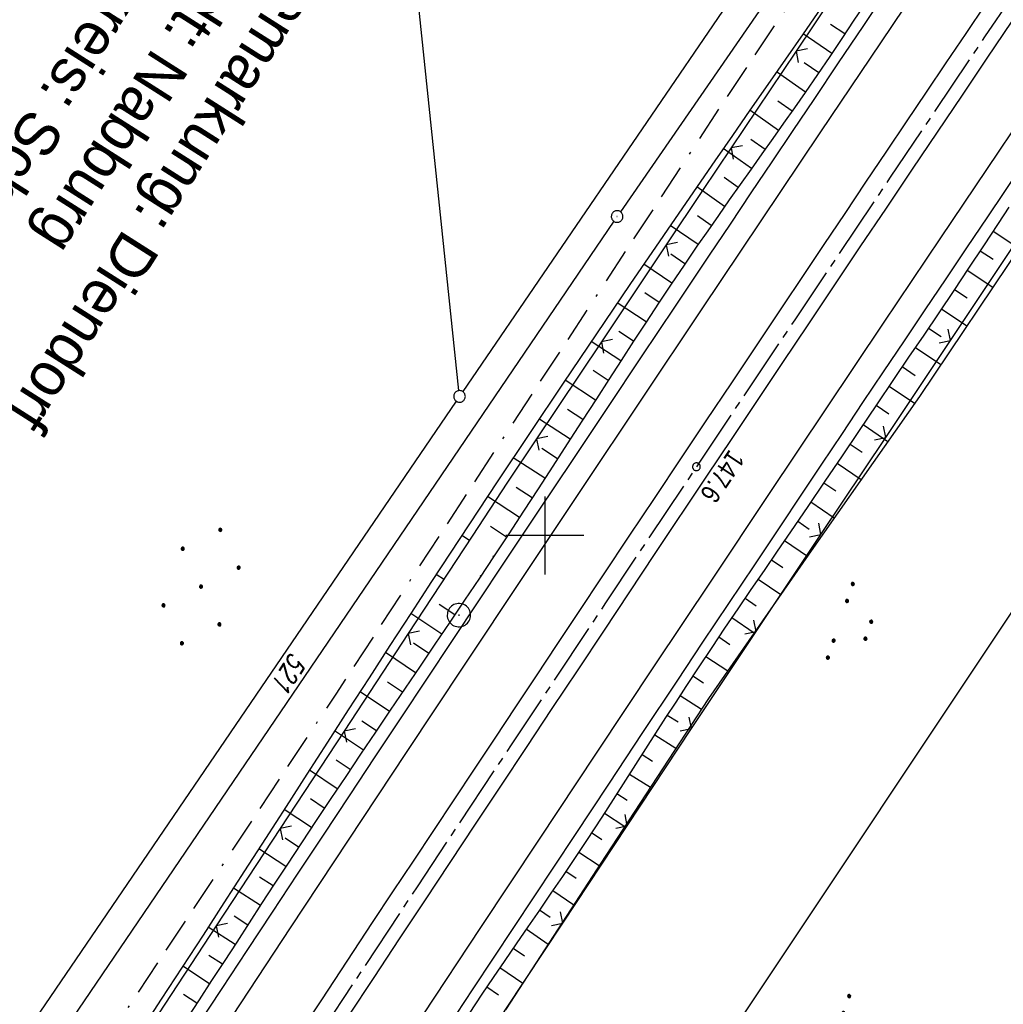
# Model space of a CAD drawing. Extents: x 510526 to 513920, y 467229 to 478797.
# Tile 439 of 467: x 512932 to 513059, y 477240 to 477366. Entities that reach past the tile are written whole.
import ezdxf

# ---------------------------------------------------------------- set-up
doc = ezdxf.new("R2010")
doc.units = 0
doc.header["$LTSCALE"] = 10
doc.header["$MEASUREMENT"] = 0
for name, pattern in [('ACAD_ISO16W100', [73, 15, -6.5, 15, -6.5, 15, -7, 1, -7]), ('ACHSE', [5.5, 4, -0.5, 0.5, -0.5]), ('LT00', [0])]:
    doc.linetypes.add(name, pattern=pattern)
doc.layers.get('0').update_dxf_attribs({"linetype": 'LT00'})
for name, color, linetype in [('-AX-020', 250, 'ACHSE'), ('-ST-20-1', 250, 'LT00'), ('BAB-KABEL', 220, 'ACAD_ISO16W100'), ('DFK_AB_L', 21, 'LT00'), ('DFK_AB_P', 7, 'LT00'), ('DFK_FLUR_NR', 250, 'LT00'), ('DFK_GZPKT', 250, 'LT00'), ('DFK_KATASTER', 250, 'LT00'), ('DFK_NUTZUNG', 250, 'LT00'), ('GRENZNAME', 250, 'Continuous'), ('V87_AFBR_BAB', 250, 'LT00'), ('V87_BOESCH', 250, 'LT00'), ('V87_BOSCHUNG', 250, 'LT00'), ('V87_LD_MARK', 250, 'LT00'), ('V87_PKT_AU', 211, 'LT00'), ('V87_RASTER', 250, 'LT00'), ('V87_ZAUN', 40, 'LT00')]:
    doc.layers.add(name, color=color, linetype=linetype)
doc.styles.add('Beschrift', font='ARIAL.TTF')
doc.styles.get("Standard").update_dxf_attribs({"font": 'romans.shx'})
doc.styles.add('UNIR-H', font='unir_h.shx', dxfattribs={"width": 0.8})

# ---------------------------------------------------------------- blocks, each defined once
blk = doc.blocks.new('SYMB7010')
at = {"color": 0, "linetype": 'ByBlock'}
for points in [[(-0.031408, 0.499213), (-0.093728, 0.49134), (-0.15457, 0.475719), (-0.212975, 0.452595), (-0.268021, 0.422333), (-0.31884, 0.385411), (-0.36463, 0.342411), (-0.40467, 0.29401), (-0.438329, 0.240973), (-0.465074, 0.184136), (-0.484486, 0.124395), (-0.496256, 0.062692), (-0.5002, 0)], [(-0.5002, 0), (-0.496256, -0.062692), (-0.484486, -0.124395), (-0.465075, -0.184136), (-0.438329, -0.240973), (-0.404671, -0.29401), (-0.36463, -0.342411), (-0.31884, -0.385411), (-0.268021, -0.422333), (-0.212975, -0.452595), (-0.154571, -0.475719), (-0.093728, -0.49134), (-0.031408, -0.499213), (0.031408, -0.499213)], [(0.5002, 0), (0.496256, 0.062692), (0.484485, 0.124395), (0.465074, 0.184136), (0.438329, 0.240973), (0.40467, 0.29401), (0.36463, 0.342411), (0.31884, 0.385411), (0.268021, 0.422333), (0.212975, 0.452595), (0.15457, 0.475719), (0.093728, 0.49134), (0.031408, 0.499213), (-0.031408, 0.499213)], [(0.031408, -0.499213), (0.093728, -0.491341), (0.15457, -0.475719), (0.212975, -0.452595), (0.268021, -0.422333), (0.31884, -0.385411), (0.36463, -0.342411), (0.404671, -0.294011), (0.438329, -0.240974), (0.465075, -0.184136), (0.484486, -0.124395), (0.496256, -0.062692), (0.500201, 0)]]:
    blk.add_lwpolyline(points, dxfattribs=at)
blk = doc.blocks.new('SYMB0003')
at = {"color": 0, "linetype": 'ByBlock'}
for p, q in [((-0.015712, 0), (0.010166, 0.012015)), ((0, -0.021257), (-0.015712, 0)), ((0.010166, 0.012015), (0, -0.021257))]:
    blk.add_line(p, q, dxfattribs=at)
for points in [[(-0.031395, 0.499013), (-0.093691, 0.491144), (-0.154509, 0.475528), (-0.21289, 0.452414), (-0.267913, 0.422164), (-0.318712, 0.385257), (-0.364484, 0.342274), (-0.404509, 0.293893), (-0.438154, 0.240877), (-0.464888, 0.184062), (-0.484292, 0.124345), (-0.496058, 0.062667), (-0.5, 0)], [(0.5, 0), (0.496057, 0.062667), (0.484292, 0.124345), (0.464888, 0.184062), (0.438153, 0.240877), (0.404509, 0.293893), (0.364484, 0.342274), (0.318712, 0.385257), (0.267913, 0.422164), (0.21289, 0.452414), (0.154509, 0.475528), (0.093691, 0.491144), (0.031395, 0.499013), (-0.031395, 0.499013)], [(-0.5, 0), (-0.496058, -0.062667), (-0.484292, -0.124345), (-0.464888, -0.184062), (-0.438154, -0.240877), (-0.404509, -0.293893), (-0.364485, -0.342274), (-0.318712, -0.385257), (-0.267914, -0.422164), (-0.21289, -0.452414), (-0.154509, -0.475529), (-0.093691, -0.491144), (-0.031395, -0.499014), (0.031395, -0.499014)], [(0.031395, -0.499014), (0.093691, -0.491144), (0.154509, -0.475529), (0.21289, -0.452414), (0.267914, -0.422164), (0.318712, -0.385257), (0.364485, -0.342274), (0.404509, -0.293893), (0.438154, -0.240877), (0.464889, -0.184062), (0.484292, -0.124345), (0.496058, -0.062667), (0.5, 0)]]:
    blk.add_lwpolyline(points, dxfattribs=at)
blk = doc.blocks.new('SYMB0002')
at = {"color": 0, "linetype": 'ByBlock'}
for points in [[(-0.031395, 0.499013), (-0.093691, 0.491144), (-0.154509, 0.475528), (-0.21289, 0.452414), (-0.267913, 0.422164), (-0.318712, 0.385257), (-0.364484, 0.342274), (-0.404509, 0.293893), (-0.438154, 0.240877), (-0.464888, 0.184062), (-0.484292, 0.124345), (-0.496058, 0.062667), (-0.5, 0)], [(-0.5, 0), (-0.496058, -0.062667), (-0.484292, -0.124345), (-0.464888, -0.184062), (-0.438154, -0.240877), (-0.404509, -0.293893), (-0.364485, -0.342274), (-0.318712, -0.385257), (-0.267914, -0.422164), (-0.21289, -0.452414), (-0.154509, -0.475529), (-0.093691, -0.491144), (-0.031395, -0.499014), (0.031395, -0.499014)], [(0.5, 0), (0.496057, 0.062667), (0.484292, 0.124345), (0.464888, 0.184062), (0.438153, 0.240877), (0.404509, 0.293893), (0.364484, 0.342274), (0.318712, 0.385257), (0.267913, 0.422164), (0.21289, 0.452414), (0.154509, 0.475528), (0.093691, 0.491144), (0.031395, 0.499013), (-0.031395, 0.499013)], [(0.031395, -0.499014), (0.093691, -0.491144), (0.154509, -0.475529), (0.21289, -0.452414), (0.267914, -0.422164), (0.318712, -0.385257), (0.364485, -0.342274), (0.404509, -0.293893), (0.438154, -0.240877), (0.464889, -0.184062), (0.484292, -0.124345), (0.496058, -0.062667), (0.5, 0)]]:
    blk.add_lwpolyline(points, dxfattribs=at)
blk = doc.blocks.new('SYMB0024')
at = {"color": 0, "linetype": 'ByBlock'}
for p, q in [((-0.5, 0.5), (0, 0)), ((0, 0), (0.5, 0.5))]:
    blk.add_line(p, q, dxfattribs=at)
blk = doc.blocks.new('SYMB7111')
at = {"color": 0, "linetype": 'ByBlock'}
for p, q in [((-0.13, 0.202919), (-0.13, 0.177081)), ((-0.125, 0.172895), (-0.125, 0.207105)), ((-0.12, 0.209164), (-0.12, 0.170836)), ((-0.115, 0.170204), (-0.115, 0.209796)), ((-0.11, 0.209164), (-0.11, 0.170836)), ((-0.105, 0.172895), (-0.105, 0.207105)), ((-0.1, 0.202919), (-0.1, 0.177081)), ((-0.095, 0.189874), (-0.095, 0.190146)), ((0.1, 0.202919), (0.1, 0.177081)), ((0.105, 0.172895), (0.105, 0.207105)), ((0.11, 0.209164), (0.11, 0.170836)), ((0.115, 0.170204), (0.115, 0.209796)), ((0.12, 0.209164), (0.12, 0.170836)), ((0.125, 0.172895), (0.125, 0.207105)), ((0.13, 0.202919), (0.13, 0.177081)), ((0.135, 0.189874), (0.135, 0.190146)), ((-0.515, -0.177081), (-0.515, -0.202919)), ((-0.51, -0.207105), (-0.51, -0.172895)), ((-0.505, -0.170836), (-0.505, -0.209164)), ((-0.5, -0.209796), (-0.5, -0.170204)), ((-0.495, -0.170836), (-0.495, -0.209164)), ((-0.49, -0.207105), (-0.49, -0.172895)), ((-0.485, -0.177081), (-0.485, -0.202919)), ((-0.48, -0.190126), (-0.48, -0.189854)), ((-0.285, -0.177081), (-0.285, -0.202919)), ((-0.28, -0.207105), (-0.28, -0.172895)), ((-0.275, -0.170836), (-0.275, -0.209164)), ((-0.27, -0.209796), (-0.27, -0.170204)), ((-0.265, -0.170836), (-0.265, -0.209164)), ((-0.26, -0.207105), (-0.26, -0.172895)), ((-0.255, -0.177081), (-0.255, -0.202919)), ((-0.25, -0.190126), (-0.25, -0.189854)), ((0.255, -0.177081), (0.255, -0.202919)), ((0.26, -0.207105), (0.26, -0.172895)), ((0.265, -0.170836), (0.265, -0.209164)), ((0.27, -0.209796), (0.27, -0.170204)), ((0.275, -0.170836), (0.275, -0.209164)), ((0.28, -0.207105), (0.28, -0.172895)), ((0.285, -0.177081), (0.285, -0.202919)), ((0.29, -0.190126), (0.29, -0.189854)), ((0.485, -0.177081), (0.485, -0.202919)), ((0.49, -0.207105), (0.49, -0.172895)), ((0.495, -0.170836), (0.495, -0.209164)), ((0.5, -0.209796), (0.5, -0.170204)), ((0.505, -0.170836), (0.505, -0.209164)), ((0.51, -0.207105), (0.51, -0.172895)), ((0.515, -0.177081), (0.515, -0.202919)), ((0.52, -0.190126), (0.52, -0.189854))]:
    blk.add_line(p, q, dxfattribs=at)
for points in [[(-0.095, 0.19), (-0.096981, 0.198678), (-0.10253, 0.205637), (-0.11055, 0.209499), (-0.11945, 0.209499), (-0.12747, 0.205637), (-0.133019, 0.198678), (-0.135, 0.19), (-0.133019, 0.181322), (-0.12747, 0.174363), (-0.11945, 0.170501), (-0.11055, 0.170501), (-0.10253, 0.174363), (-0.096981, 0.181322), (-0.095, 0.19)], [(0.135, 0.19), (0.133019, 0.198678), (0.12747, 0.205637), (0.11945, 0.209499), (0.11055, 0.209499), (0.10253, 0.205637), (0.096981, 0.198678), (0.095, 0.19), (0.096981, 0.181322), (0.10253, 0.174363), (0.11055, 0.170501), (0.11945, 0.170501), (0.12747, 0.174363), (0.133019, 0.181322), (0.135, 0.19)], [(-0.48, -0.19), (-0.481981, -0.181322), (-0.48753, -0.174363), (-0.49555, -0.170501), (-0.50445, -0.170501), (-0.51247, -0.174363), (-0.518019, -0.181322), (-0.52, -0.19), (-0.518019, -0.198678), (-0.51247, -0.205637), (-0.50445, -0.209499), (-0.49555, -0.209499), (-0.48753, -0.205637), (-0.481981, -0.198678), (-0.48, -0.19)], [(-0.25, -0.19), (-0.251981, -0.181322), (-0.25753, -0.174363), (-0.26555, -0.170501), (-0.27445, -0.170501), (-0.28247, -0.174363), (-0.288019, -0.181322), (-0.29, -0.19), (-0.288019, -0.198678), (-0.28247, -0.205637), (-0.27445, -0.209499), (-0.26555, -0.209499), (-0.25753, -0.205637), (-0.251981, -0.198678), (-0.25, -0.19)], [(0.29, -0.19), (0.288019, -0.181322), (0.28247, -0.174363), (0.27445, -0.170501), (0.26555, -0.170501), (0.25753, -0.174363), (0.251981, -0.181322), (0.25, -0.19), (0.251981, -0.198678), (0.25753, -0.205637), (0.26555, -0.209499), (0.27445, -0.209499), (0.28247, -0.205637), (0.288019, -0.198678), (0.29, -0.19)], [(0.52, -0.19), (0.518019, -0.181322), (0.51247, -0.174363), (0.50445, -0.170501), (0.49555, -0.170501), (0.48753, -0.174363), (0.481981, -0.181322), (0.48, -0.19), (0.481981, -0.198678), (0.48753, -0.205637), (0.49555, -0.209499), (0.50445, -0.209499), (0.51247, -0.205637), (0.518019, -0.198678), (0.52, -0.19)]]:
    blk.add_lwpolyline(points, dxfattribs=at)
blk = doc.blocks.new('Ackerland7')
at = {"layer": 'DFK_NUTZUNG', "color": 0, "linetype": 'ByBlock'}
for p, q in [((-4, 3.93), (-4, 3.67)), ((-3.95, 3.63), (-3.95, 3.97)), ((-3.9, 3.99), (-3.9, 3.61)), ((-3.85, 3.6), (-3.85, 4)), ((-3.8, 3.99), (-3.8, 3.61)), ((-3.75, 3.63), (-3.75, 3.97)), ((-3.7, 3.93), (-3.7, 3.67)), ((-3.65, 3.8), (-3.65, 3.8)), ((3.7, 3.93), (3.7, 3.67)), ((3.75, 3.63), (3.75, 3.97)), ((3.8, 3.99), (3.8, 3.61)), ((3.85, 3.6), (3.85, 4)), ((3.9, 3.99), (3.9, 3.61)), ((3.95, 3.63), (3.95, 3.97)), ((4, 3.93), (4, 3.67)), ((4.05, 3.8), (4.05, 3.8)), ((-7.85, 0.13), (-7.85, -0.13)), ((-7.8, -0.17), (-7.8, 0.17)), ((-7.75, 0.19), (-7.75, -0.19)), ((-7.7, -0.2), (-7.7, 0.2)), ((-7.65, 0.19), (-7.65, -0.19)), ((-7.6, -0.17), (-7.6, 0.17)), ((-7.55, 0.13), (-7.55, -0.13)), ((-7.5, 0), (-7.5, 0)), ((-0.15, 0.13), (-0.15, -0.13)), ((-0.1, -0.17), (-0.1, 0.17)), ((-0.05, 0.19), (-0.05, -0.19)), ((0, -0.2), (0, 0.2)), ((0.05, 0.19), (0.05, -0.19)), ((0.1, -0.17), (0.1, 0.17)), ((0.15, 0.13), (0.15, -0.13)), ((0.2, 0), (0.2, 0)), ((7.55, 0.13), (7.55, -0.13)), ((7.6, -0.17), (7.6, 0.17)), ((7.65, 0.19), (7.65, -0.19)), ((7.7, -0.2), (7.7, 0.2)), ((7.75, 0.19), (7.75, -0.19)), ((7.8, -0.17), (7.8, 0.17)), ((7.85, 0.13), (7.85, -0.13)), ((7.9, 0), (7.9, 0)), ((-4, -3.67), (-4, -3.93)), ((-3.95, -3.97), (-3.95, -3.63)), ((-3.9, -3.61), (-3.9, -3.99)), ((-3.85, -4), (-3.85, -3.6)), ((-3.8, -3.61), (-3.8, -3.99)), ((-3.75, -3.97), (-3.75, -3.63)), ((-3.7, -3.67), (-3.7, -3.93)), ((-3.65, -3.8), (-3.65, -3.8)), ((3.7, -3.67), (3.7, -3.93)), ((3.75, -3.97), (3.75, -3.63)), ((3.8, -3.61), (3.8, -3.99)), ((3.85, -4), (3.85, -3.6)), ((3.9, -3.61), (3.9, -3.99)), ((3.95, -3.97), (3.95, -3.63)), ((4, -3.67), (4, -3.93)), ((4.05, -3.8), (4.05, -3.8))]:
    blk.add_line(p, q, dxfattribs=at)
for points in [[(-3.65, 3.8), (-3.67, 3.89), (-3.73, 3.96), (-3.81, 3.99), (-3.89, 3.99), (-3.97, 3.96), (-4.03, 3.89), (-4.05, 3.8), (-4.03, 3.71), (-3.97, 3.64), (-3.89, 3.6), (-3.81, 3.6), (-3.73, 3.64), (-3.67, 3.71), (-3.65, 3.8)], [(4.05, 3.8), (4.03, 3.89), (3.97, 3.96), (3.89, 3.99), (3.81, 3.99), (3.73, 3.96), (3.67, 3.89), (3.65, 3.8), (3.67, 3.71), (3.73, 3.64), (3.81, 3.61), (3.89, 3.61), (3.97, 3.64), (4.03, 3.71), (4.05, 3.8)], [(-7.5, 0), (-7.52, 0.09), (-7.58, 0.16), (-7.66, 0.19), (-7.74, 0.19), (-7.82, 0.16), (-7.88, 0.09), (-7.9, 0)], [(0.2, 0), (0.18, 0.09), (0.12, 0.16), (0.04, 0.19), (-0.04, 0.19), (-0.12, 0.16), (-0.18, 0.09), (-0.2, 0)], [(-0.2, 0), (-0.18, -0.09), (-0.12, -0.16), (-0.04, -0.19), (0.04, -0.19), (0.12, -0.16), (0.18, -0.09), (0.2, 0)], [(7.9, 0), (7.88, 0.09), (7.82, 0.16), (7.74, 0.19), (7.66, 0.19), (7.58, 0.16), (7.52, 0.09), (7.5, 0)], [(7.5, 0), (7.52, -0.09), (7.58, -0.16), (7.66, -0.19), (7.74, -0.19), (7.82, -0.16), (7.88, -0.09), (7.9, 0)], [(-7.9, 0), (-7.88, -0.09), (-7.82, -0.16), (-7.74, -0.19), (-7.66, -0.19), (-7.58, -0.16), (-7.52, -0.09), (-7.5, 0)], [(-3.65, -3.8), (-3.67, -3.71), (-3.73, -3.64), (-3.81, -3.61), (-3.89, -3.61), (-3.97, -3.64), (-4.03, -3.71), (-4.05, -3.8), (-4.03, -3.89), (-3.97, -3.96), (-3.89, -3.99), (-3.81, -3.99), (-3.73, -3.96), (-3.67, -3.89), (-3.65, -3.8)], [(4.05, -3.8), (4.03, -3.71), (3.97, -3.64), (3.89, -3.61), (3.81, -3.61), (3.73, -3.64), (3.67, -3.71), (3.65, -3.8), (3.67, -3.89), (3.73, -3.96), (3.81, -3.99), (3.89, -3.99), (3.97, -3.96), (4.03, -3.89), (4.05, -3.8)]]:
    blk.add_lwpolyline(points, dxfattribs=at)

msp = doc.modelspace()

# ---------------------------------------------------------------- linework, layer by layer
at = {"layer": '-AX-020', "ltscale": 0.2, "flags": 128}
msp.add_lwpolyline([(513881.72, 478796.97), (513877.87, 478787.35), (513870.37, 478768.8), (513862.79, 478750.28), (513855.14, 478731.79), (513847.41, 478713.32), (513839.61, 478694.89), (513831.74, 478676.49), (513823.79, 478658.13), (513815.77, 478639.79), (513807.68, 478621.49), (513799.51, 478603.22), (513791.27, 478584.98), (513782.96, 478566.77), (513774.58, 478548.6), (513766.12, 478530.46), (513757.59, 478512.36), (513748.99, 478494.29), (513740.31, 478476.25), (513731.57, 478458.25), (513722.75, 478440.29), (513713.86, 478422.36), (513704.9, 478404.46), (513695.86, 478386.6), (513686.76, 478368.78), (513677.58, 478351), (513668.34, 478333.25), (513659.02, 478315.54), (513649.63, 478297.86), (513640.17, 478280.23), (513630.64, 478262.63), (513621.04, 478245.07), (513611.37, 478227.54), (513601.63, 478210.06), (513591.82, 478192.62), (513586.74, 478183.65), (513576.83, 478166.26), (513566.85, 478148.92), (513556.8, 478131.61), (513546.69, 478114.34), (513536.51, 478097.1), (513526.28, 478079.91), (513515.99, 478062.74), (513505.64, 478045.61), (513495.23, 478028.52), (513484.78, 478011.45), (513474.27, 477994.42), (513463.71, 477977.42), (513453.11, 477960.45), (513442.46, 477943.5), (513431.76, 477926.59), (513421.03, 477909.7), (513410.25, 477892.84), (513399.43, 477876), (513388.58, 477859.18), (513377.69, 477842.39), (513366.77, 477825.62), (513355.82, 477808.87), (513344.83, 477792.14), (513333.82, 477775.43), (513322.78, 477758.74), (513311.72, 477742.06), (513300.63, 477725.4), (513289.52, 477708.75), (513278.39, 477692.12), (513267.24, 477675.5), (513256.08, 477658.89), (513244.9, 477642.29), (513233.71, 477625.7), (513222.5, 477609.12), (513211.29, 477592.54), (513200.07, 477575.97), (513188.84, 477559.41), (513177.6, 477542.84), (513166.37, 477526.28), (513154.8, 477509.24), (513142.5, 477491.11), (513130.2, 477472.99), (513117.9, 477454.86), (513105.61, 477436.73), (513093.33, 477418.59), (513081.06, 477400.44), (513068.81, 477382.28), (513056.57, 477364.12), (513044.34, 477345.94), (513032.14, 477327.75), (513019.96, 477309.55), (513007.8, 477291.33), (512995.67, 477273.09), (512983.57, 477254.83), (512971.49, 477236.55), (512959.45, 477218.25), (512947.45, 477199.93), (512935.48, 477181.58), (512923.55, 477163.21), (512911.66, 477144.81), (512899.82, 477126.38), (512888.03, 477107.93), (512876.28, 477089.44), (512864.58, 477070.92), (512852.94, 477052.36), (512841.35, 477033.77), (512829.82, 477015.15), (512818.35, 476996.49), (512806.94, 476977.79), (512795.6, 476959.05), (512789.64, 476949.14), (512778.41, 476930.34), (512767.24, 476911.5), (512756.13, 476892.61), (512745.1, 476873.69), (512734.14, 476854.72), (512723.25, 476835.72), (512712.42, 476816.68), (512701.67, 476797.59), (512690.98, 476778.47), (512680.37, 476759.31), (512669.82, 476740.11), (512659.35, 476720.87), (512648.95, 476701.6), (512638.61, 476682.28), (512628.35, 476662.93), (512618.16, 476643.54), (512608.04, 476624.11), (512597.99, 476604.65), (512588.01, 476585.15), (512578.1, 476565.61), (512568.26, 476546.04), (512558.5, 476526.43), (512548.8, 476506.79), (512539.18, 476487.11), (512529.63, 476467.4), (512520.15, 476447.65), (512510.75, 476427.87), (512501.42, 476408.05), (512492.16, 476388.2), (512482.97, 476368.31), (512473.85, 476348.4), (512464.81, 476328.44), (512455.84, 476308.46), (512446.94, 476288.44), (512438.12, 476268.39), (512429.37, 476248.31), (512420.69, 476228.2), (512412.09, 476208.05), (512403.56, 476187.88), (512395.11, 476167.67), (512386.72, 476147.43), (512378.42, 476127.17), (512370.18, 476106.87), (512362.02, 476086.54), (512353.94, 476066.18), (512345.92, 476045.79), (512337.99, 476025.38), (512330.13, 476004.93), (512322.34, 475984.46), (512314.63, 475963.96), (512306.99, 475943.43), (512299.43, 475922.87), (512291.94, 475902.28), (512284.53, 475881.67), (512277.19, 475861.03), (512269.93, 475840.36), (512262.74, 475819.67), (512255.63, 475798.95), (512248.6, 475778.21), (512241.64, 475757.44), (512234.76, 475736.64), (512227.95, 475715.82), (512221.22, 475694.97), (512214.57, 475674.11), (512207.99, 475653.21), (512201.49, 475632.29), (512200.13, 475627.89), (512194.28, 475608.79), (512188.5, 475589.67), (512182.78, 475570.54), (512177.14, 475551.38), (512171.56, 475532.2), (512166.05, 475513.01), (512160.62, 475493.79), (512155.26, 475474.55), (512149.97, 475455.29), (512148.09, 475448.36), (512142.91, 475429.07), (512137.8, 475409.77), (512132.78, 475390.44), (512127.83, 475371.09), (512122.96, 475351.72), (512118.16, 475332.33), (512113.45, 475312.92), (512108.81, 475293.5), (512104.25, 475274.06), (512099.76, 475254.59), (512095.36, 475235.11), (512091.03, 475215.62), (512086.78, 475196.1), (512082.61, 475176.57), (512078.52, 475157.02), (512074.51, 475137.46), (512070.57, 475117.88), (512066.72, 475098.28), (512063.24, 475080.25), (512059.53, 475060.62), (512055.9, 475040.98), (512052.34, 475021.33), (512048.86, 475001.67), (512045.44, 474981.99), (512042.08, 474962.3), (512038.79, 474942.6), (512035.56, 474922.89), (512032.39, 474903.18), (512029.27, 474883.45), (512026.2, 474863.71), (512023.18, 474843.97), (512020.21, 474824.22), (512017.28, 474804.47), (512014.39, 474784.7), (512011.54, 474764.94), (512008.73, 474745.16), (512005.95, 474725.39), (512003.2, 474705.61), (512000.47, 474685.82), (511997.78, 474666.03), (511995.1, 474646.24), (511992.44, 474626.45), (511989.8, 474606.65), (511987.17, 474586.85), (511984.55, 474567.05), (511981.94, 474547.25), (511979.34, 474527.45), (511976.74, 474507.69), (511975.13, 474495.38), (511973.48, 474482.82), (511971.82, 474470.25), (511970.17, 474457.69), (511968.51, 474445.13), (511966.84, 474432.57), (511965.15, 474420.02), (511963.46, 474407.46), (511961.75, 474394.91), (511960.03, 474382.35), (511958.28, 474369.81), (511956.52, 474357.26), (511954.73, 474344.72), (511952.92, 474332.18), (511951.08, 474319.64), (511949.21, 474307.11), (511947.31, 474294.58), (511945.38, 474282.06), (511943.41, 474269.55), (511941.4, 474257.04), (511939.35, 474244.53), (511937.27, 474232.04), (511935.14, 474219.55), (511932.96, 474207.07), (511930.74, 474194.59), (511928.46, 474182.13), (511926.14, 474169.68), (511923.76, 474157.23), (511921.32, 474144.8), (511918.83, 474132.38), (511916.28, 474119.97), (511913.66, 474107.57), (511910.98, 474095.19), (511908.24, 474082.82), (511905.43, 474070.46), (511902.54, 474058.13), (511899.59, 474045.81), (511896.56, 474033.5), (511893.47, 474021.26), (511890.29, 474009), (511887.03, 473996.75), (511883.7, 473984.53), (511880.29, 473972.33), (511876.8, 473960.15), (511873.23, 473947.99), (511869.59, 473935.86), (511865.87, 473923.74), (511862.08, 473911.66), (511858.21, 473899.59), (511854.26, 473887.55), (511850.24, 473875.54), (511846.14, 473863.55), (511841.96, 473851.59), (511837.71, 473839.65), (511833.39, 473827.75), (511828.99, 473815.86), (511824.51, 473804.01), (511819.96, 473792.19), (511815.33, 473780.39), (511810.64, 473768.63), (511805.86, 473756.89), (511801.02, 473745.18), (511796.09, 473733.51), (511791.1, 473721.87), (511786.03, 473710.25), (511780.89, 473698.68), (511775.67, 473687.13), (511770.39, 473675.61), (511765.03, 473664.13), (511759.6, 473652.69), (511754.09, 473641.28), (511748.51, 473629.9), (511742.87, 473618.56), (511737.15, 473607.25), (511731.36, 473595.99), (511725.49, 473584.75), (511719.56, 473573.56), (511713.56, 473562.4), (511707.48, 473551.28), (511701.34, 473540.2), (511695.13, 473529.16), (511688.84, 473518.16), (511682.49, 473507.2), (511676.07, 473496.28), (511669.58, 473485.39), (511663.02, 473474.55), (511656.39, 473463.76), (511649.7, 473453), (511642.94, 473442.29), (511636.1, 473431.62), (511629.21, 473420.99), (511622.24, 473410.41), (511615.21, 473399.87), (511608.11, 473389.37), (511600.95, 473378.92), (511593.72, 473368.52), (511586.42, 473358.16), (511579.06, 473347.85), (511571.64, 473337.58), (511564.15, 473327.36), (511556.59, 473317.19), (511548.97, 473307.07), (511541.29, 473297), (511533.54, 473286.97), (511525.74, 473276.99), (511517.86, 473267.07), (511509.93, 473257.19), (511501.93, 473247.36), (511493.87, 473237.58), (511485.75, 473227.86), (511477.57, 473218.19), (511475.55, 473215.81), (511467.29, 473206.2), (511458.98, 473196.64), (511450.61, 473187.13), (511442.18, 473177.67), (511433.71, 473168.25), (511425.19, 473158.87), (511416.62, 473149.54), (511408.01, 473140.24), (511399.37, 473130.98), (511390.68, 473121.76), (511381.96, 473112.57), (511373.2, 473103.41), (511364.42, 473094.28), (511355.61, 473085.17), (511346.77, 473076.1), (511337.91, 473067.04), (511329.03, 473058), (511320.13, 473048.99), (511311.22, 473039.98), (511302.29, 473031), (511293.34, 473022.02), (511284.39, 473013.05), (511275.44, 473004.09), (511266.47, 472995.14), (511255.91, 472984.59), (511236.79, 472965.5), (511230.18, 472958.9), (511223.57, 472952.29), (511216.96, 472945.68), (511210.37, 472939.06), (511203.78, 472932.43), (511197.22, 472925.79), (511190.66, 472919.13), (511184.13, 472912.44), (511177.62, 472905.74), (511171.14, 472899.01), (511164.68, 472892.25), (511158.26, 472885.46), (511151.88, 472878.64), (511145.53, 472871.79), (511139.22, 472864.89), (511132.96, 472857.96), (511126.75, 472850.98), (511120.58, 472843.95), (511114.48, 472836.88), (511109.32, 472830.82), (511103.32, 472823.65), (511097.39, 472816.44), (511091.51, 472809.17), (511085.7, 472801.85), (511079.95, 472794.49), (511074.26, 472787.07), (511068.64, 472779.61), (511063.08, 472772.1), (511057.59, 472764.54), (511052.16, 472756.93), (511046.8, 472749.28), (511041.5, 472741.58), (511036.27, 472733.84), (511031.1, 472726.05), (511026.01, 472718.22), (511020.98, 472710.35), (511016.01, 472702.43), (511011.12, 472694.47), (511006.29, 472686.47), (511001.53, 472678.43), (510996.84, 472670.35), (510992.22, 472662.22), (510987.67, 472654.06), (510983.19, 472645.86), (510978.78, 472637.62), (510974.44, 472629.35), (510970.17, 472621.04), (510965.98, 472612.69), (510961.85, 472604.3), (510957.8, 472595.88), (510953.82, 472587.43), (510949.91, 472578.94), (510946.07, 472570.42), (510942.31, 472561.87), (510938.62, 472553.28), (510935.01, 472544.67), (510931.46, 472536.02), (510928, 472527.34), (510924.6, 472518.64), (510921.29, 472509.9), (510918.04, 472501.14), (510914.87, 472492.35), (510911.78, 472483.53), (510908.76, 472474.69), (510905.82, 472465.82), (510902.96, 472456.92), (510900.17, 472448), (510897.45, 472439.06), (510894.82, 472430.1), (510892.26, 472421.11), (510889.78, 472412.1), (510887.37, 472403.07), (510885.04, 472394.02), (510882.79, 472384.95), (510880.62, 472375.87), (510878.53, 472366.76), (510876.51, 472357.64), (510874.57, 472348.49), (510872.71, 472339.34), (510870.93, 472330.16), (510869.23, 472320.98), (510867.6, 472311.77), (510866.06, 472302.56), (510864.59, 472293.33), (510863.2, 472284.09), (510861.89, 472274.84), (510860.67, 472265.57), (510859.52, 472256.3), (510858.45, 472247.02), (510857.45, 472237.73), (510856.54, 472228.43), (510855.71, 472219.12), (510854.96, 472209.81), (510854.29, 472200.49), (510853.7, 472191.16), (510853.18, 472181.83), (510852.75, 472172.5), (510852.4, 472163.16), (510852.13, 472153.82), (510851.93, 472144.48), (510851.82, 472135.13), (510851.79, 472125.79), (510851.84, 472116.44), (510851.96, 472107.1), (510852.01, 472104.71), (510852.24, 472095.37), (510852.54, 472086.03), (510852.93, 472076.69), (510853.39, 472067.36), (510853.92, 472058.03), (510854.53, 472048.71), (510855.21, 472039.39), (510855.96, 472030.07), (510856.78, 472020.77), (510857.67, 472011.46), (510858.63, 472002.17), (510859.65, 471992.88), (510860.73, 471983.6), (510861.88, 471974.33), (510863.09, 471965.06), (510864.36, 471955.8), (510865.69, 471946.55), (510867.08, 471937.31), (510868.53, 471928.08), (510870.02, 471918.86), (510871.58, 471909.64), (510873.18, 471900.44), (510874.84, 471891.24), (510876.54, 471882.05), (510878.3, 471872.88), (510880.1, 471863.71), (510881.95, 471854.55), (510883.84, 471845.4), (510885.78, 471836.26), (510887.76, 471827.12), (510889.78, 471818), (510891.83, 471808.88), (510893.93, 471799.78), (510896.06, 471790.68), (510898.23, 471781.59), (510900.44, 471772.51), (510902.67, 471763.44), (510904.94, 471754.37), (510907.24, 471745.32), (510909.57, 471736.27), (510911.93, 471727.22), (510914.31, 471718.19), (510916.72, 471709.16), (510919.15, 471700.14), (510921.61, 471691.12), (510924.09, 471682.11), (510926.59, 471673.11), (510929.1, 471664.11), (510931.64, 471655.12), (510934.19, 471646.13), (510936.76, 471637.14), (510939.34, 471628.16), (510941.94, 471619.19), (510944.55, 471610.22), (510947.17, 471601.25), (510949.8, 471592.28), (510952.43, 471583.31), (510955.08, 471574.35), (510957.73, 471565.39), (510960.38, 471556.43), (510963.04, 471547.47), (510967.7, 471531.77), (510970.25, 471523.2), (510975.26, 471506.32), (510980.27, 471489.44), (510985.27, 471472.57), (510990.27, 471455.68), (510995.25, 471438.8), (511000.21, 471421.91), (511005.16, 471405.01), (511010.09, 471388.11), (511014.99, 471371.2), (511019.86, 471354.28), (511024.7, 471337.36), (511029.51, 471320.42), (511034.28, 471303.47), (511039.01, 471286.52), (511043.7, 471269.55), (511048.34, 471252.56), (511052.93, 471235.57), (511057.46, 471218.56), (511061.95, 471201.53), (511066.37, 471184.49), (511070.73, 471167.43), (511075.02, 471150.36), (511079.24, 471133.27), (511083.39, 471116.16), (511086.57, 471102.84), (511090.59, 471085.7), (511094.53, 471068.54), (511098.39, 471051.37), (511102.17, 471034.17), (511105.87, 471016.96), (511109.5, 470999.73), (511113.05, 470982.49), (511116.52, 470965.23), (511119.91, 470947.95), (511123.22, 470930.66), (511126.45, 470913.36), (511129.61, 470896.04), (511132.69, 470878.7), (511135.68, 470861.35), (511138.6, 470843.99), (511141.44, 470826.62), (511144.2, 470809.23), (511146.88, 470791.83), (511149.49, 470774.42), (511152.01, 470757), (511154.45, 470739.56), (511156.82, 470722.12), (511159.1, 470704.66), (511161.31, 470687.19), (511163.44, 470669.72), (511165.49, 470652.23), (511165.64, 470650.9), (511167.87, 470631.02), (511170.03, 470611.14), (511172.1, 470591.25), (511174.1, 470571.35), (511176.01, 470551.44), (511177.85, 470531.52), (511179.53, 470512.55), (511180.88, 470496.34), (511182.16, 470480.14), (511183.36, 470463.92), (511184.48, 470447.7), (511185.52, 470431.48), (511186.48, 470415.25), (511187.36, 470399.01), (511188.16, 470382.77), (511188.88, 470366.53), (511189.52, 470350.29), (511190.08, 470334.04), (511190.56, 470317.79), (511190.96, 470301.53), (511191.28, 470285.28), (511191.52, 470269.02), (511191.68, 470252.76), (511191.76, 470236.51), (511191.77, 470220.25), (511191.69, 470203.99), (511191.53, 470187.73), (511191.29, 470171.47), (511191.24, 470169.01), (511190.91, 470152.75), (511190.5, 470136.5), (511190.02, 470120.25), (511189.47, 470104), (511188.85, 470087.75), (511188.17, 470071.51), (511187.43, 470055.27), (511186.63, 470039.03), (511185.78, 470022.79), (511184.88, 470006.56), (511183.93, 469990.33), (511182.94, 469974.1), (511181.91, 469957.87), (511180.85, 469941.65), (511179.74, 469925.43), (511178.61, 469909.21), (511177.46, 469892.99), (511176.28, 469876.78), (511175.08, 469860.56), (511173.86, 469844.35), (511172.63, 469828.14), (511171.39, 469811.93), (511170.14, 469795.72), (511168.85, 469778.99), (511030.96, 467993.35), (511029.42, 467973.41), (511027.88, 467953.47), (511026.35, 467933.52), (511024.83, 467913.58), (511023.32, 467893.64), (511021.83, 467873.7), (511020.35, 467853.75), (511018.9, 467833.8), (511017.47, 467813.85), (511016.06, 467793.9), (511014.69, 467773.95), (511013.35, 467754), (511012.05, 467734.04), (511010.78, 467714.08), (511009.56, 467694.12), (511008.38, 467674.15), (511007.25, 467654.18), (511006.18, 467634.21), (511005.15, 467614.24), (511004.19, 467594.26), (511003.28, 467574.28), (511002.44, 467554.3), (511001.67, 467534.31), (511000.96, 467514.33), (511000.33, 467494.34), (510999.77, 467474.34), (510999.56, 467465.71), (510999.11, 467445.71), (510998.75, 467425.72), (510998.46, 467405.72), (510998.26, 467385.72), (510998.14, 467365.72), (510998.09, 467345.72), (510998.13, 467325.72), (510998.24, 467305.72), (510998.44, 467285.72), (510998.71, 467265.72), (510999.07, 467245.73), (510999.43, 467229.16)], dxfattribs=at)
at = {"layer": 'BAB-KABEL', "ltscale": 0.03, "flags": 128}
msp.add_lwpolyline([(513339.84, 477816.32), (513312.27, 477774.65), (513284.67, 477733), (513252.5, 477694.41), (513223.88, 477653.5), (513195.8, 477612.12), (513167.63, 477570.87), (513139.88, 477529.3), (513111.79, 477487.92), (513083.81, 477446.45), (513055.84, 477404.98), (513022.49, 477355.03), (513000.51, 477321.52), (512973.12, 477279.62), (512945.42, 477237.87), (512917.58, 477196.22), (512879.16, 477137.5), (512858.34, 477103.22), (512837.39, 477068.95), (512811.45, 477026.06), (512784.2, 476983.9), (512756.65, 476941.56), (512731.12, 476898.63), (512706.39, 476854.96), (512681.95, 476811.1), (512658.87, 476770.39), (512633.74, 476723.05), (512609.82, 476678.97), (512586.03, 476634.72), (512574.46, 476609.04), (512565.77, 476584.24), (512545.21, 476542.92), (512523.45, 476497.74), (512501.77, 476452.47), (512480.25, 476407.17), (512458.85, 476361.79), (512438.56, 476315.94), (512418.18, 476270.12), (512378.72, 476177.83), (512359.89, 476131.36), (512341.35, 476084.78), (512322.58, 476038.31), (512304.82, 475991.34), (512287.68, 475944.24), (512270.28, 475897.17), (512254.12, 475849.7), (512237.77, 475802.28), (512221.53, 475754.82), (512205.86, 475707.19), (512190.78, 475659.38), (512175.78, 475611.52), (512161.52, 475563.42), (512145.69, 475515.8), (512137.73, 475496.07), (512130.63, 475467.92), (512119.03, 475418.91), (512105.58, 475370.55), (512100.73, 475351.1), (512084.18, 475320.51), (512082.62, 475318.67), (512071.99, 475296.24), (512062.06, 475264.37), (512059.32, 475232.9), (512061.87, 475193.18), (512054.82, 475143.1), (512045.69, 475099.99), (512036.29, 475050.9), (512027.27, 475001.72), (512018.22, 474952.55), (512008.9, 474903.42), (512000.14, 474854.23), (511992.36, 474804.85), (511985.27, 474755.37), (511977.39, 474700.85), (511969.41, 474646.42), (511966.53, 474615.2), (511972.8, 474604.79), (511970.05, 474596.16), (511959.57, 474586.37), (511941.91, 474517.48), (511936.85, 474477.77), (511926.66, 474399.73), (511919.97, 474355.38), (511910.09, 474296.61), (511899.45, 474238.13), (511883.78, 474152.68), (511870.29, 474094), (511857.13, 474053.88), (511852.78, 474012.45), (511853.17, 473966.86), (511852.49, 473957.15), (511851.31, 473949.66), (511841.69, 473942.06), (511825.82, 473895.23), (511826.65, 473894.12), (511810.9, 473851.95), (511793.57, 473805.03), (511775.28, 473758.36), (511755.12, 473712.47), (511734.05, 473667.01), (511712.23, 473621.97), (511689.5, 473577.27), (511665.16, 473533.5), (511639.85, 473490.24), (511612.91, 473448.14), (511601.59, 473431.81), (511558.05, 473366.07), (511514.89, 473306.01), (511484.06, 473267.45), (511450.63, 473224.7), (511393.07, 473164.53), (511363.02, 473132.87), (511308.52, 473076.45), (511275.57, 473040.36), (511243.01, 473009.33), (511235.22, 472986.05), (511231.03, 472981.06), (511075.99, 472813.11), (511070.24, 472807.3), (511057.8, 472797.51), (511038.03, 472769.96), (511010.69, 472730.53), (510983.88, 472687.19), (510959.58, 472643.76), (510934.3, 472604.33), (510904.8, 472574.33), (510913.91, 472558.29), (510911.7, 472550.67), (510911.23, 472549.24), (510895.97, 472514.71), (510882.66, 472477.92), (510872.4, 472460.75), (510857.5, 472432.35), (510836.1, 472381.12), (510836.28, 472368.89), (510832.94, 472355.97), (510830.18, 472332.03), (510848.22, 472325.54), (510838.51, 472271.42), (510831.97, 472215.43), (510830.7, 472169.39), (510828.83, 472118.66), (510829.08, 472067.62), (510833.95, 472011.74), (510842.44, 471951.44), (510849.98, 471906.34), (510856.18, 471866.27), (510867.23, 471812.82), (510879.85, 471762.88), (510891.51, 471713.81), (510903.79, 471665.07), (510916.06, 471616.28), (510929.64, 471568.08), (510950.96, 471501.37), (510971.61, 471429.82), (510974.35, 471422.76), (510989.55, 471366.87), (511004.5, 471314.2), (511016.36, 471270.84), (511026.28, 471232.42), (511039.24, 471184.15), (511056.6, 471116.88), (511065.91, 471078.27), (511077.6, 471030.01), (511089.22, 470981.62), (511098.91, 470932.89), (511107.16, 470884.03), (511116.15, 470835.04), (511125.08, 470786.06), (511133.15, 470736.97), (511137.3, 470706.32), (511129.89, 470689.71), (511129.54, 470684.61), (511132.44, 470671.58), (511143.11, 470670.95), (511145.78, 470638.26), (511151.08, 470588.89), (511155.98, 470539.42), (511159.51, 470489.78), (511162.63, 470440.14), (511165.94, 470390.62), (511167.84, 470340.94), (511167.81, 470291.24), (511167.77, 470272.42), (511169.19, 470243.96), (511168.97, 470223.34), (511163.73, 470203.87), (511151.46, 470170.12), (511152.4, 470145.76), (511161.63, 470107.32), (511162.26, 470078.65), (511157.08, 470021.39), (511153.97, 469975.78), (511150.23, 469924.11), (511146.61, 469878.37), (511141.04, 469826.73), (511133.85, 469745.04), (511131.82, 469700.02), (511128.93, 469655.17), (511125.19, 469595.29), (511130.66, 469554.69), (511130.4, 469544.67), (511121.69, 469477.4)], dxfattribs=at)
at = {"layer": 'DFK_AB_L'}
for p, q in [((513039.11, 477384.18), (513009.73, 477341.65)), ((513008.88, 477340.41), (512902.83, 477184.37)), ((513021.69, 477232.58), (513067.45, 477301.24))]:
    msp.add_line(p, q, dxfattribs=at)
at = {"layer": 'DFK_KATASTER'}
for p, q in [((512988.95, 477318.64), (512979.27, 477411.63)), ((513031.85, 477380.68), (512989.45, 477318.51)), ((512988.61, 477317.27), (512920.56, 477217.48))]:
    msp.add_line(p, q, dxfattribs=at)
at = {"layer": 'V87_AFBR_BAB'}
for points in [[(512955.26, 477236.82), (512958.49, 477241.73), (512961.73, 477246.64), (512964.97, 477251.55), (512968.21, 477256.45), (512971.53, 477261.48), (512974.86, 477266.51), (512978.19, 477271.53), (512981.53, 477276.55), (512984.83, 477281.52), (512988.13, 477286.49), (512991.43, 477291.47), (512994.73, 477296.44), (512999.18, 477303.12), (513003.64, 477309.8), (513008.09, 477316.48), (513012.45, 477323), (513016.81, 477329.52), (513021.18, 477336.04), (513023.87, 477340.05), (513026.56, 477344.06), (513029.26, 477348.07), (513031.95, 477352.08), (513034.64, 477356.09), (513037.79, 477360.78), (513040.94, 477365.47), (513044.09, 477370.17)], [(513056.69, 477368.34), (513054.14, 477364.56), (513051.59, 477360.78), (513049.04, 477357), (513046.48, 477353.22), (513043.94, 477349.43), (513041.25, 477345.43), (513038.57, 477341.43), (513035.89, 477337.43), (513033.22, 477333.43), (513030.54, 477329.43), (513027.27, 477324.54), (513024, 477319.65), (513020.72, 477314.75), (513017.45, 477309.86), (513014.13, 477304.89), (513010.82, 477299.92), (513007.5, 477294.95), (513004.19, 477289.98), (513001.53, 477285.98), (512998.88, 477281.97), (512996.22, 477277.97), (512993.56, 477273.96), (512990.91, 477269.96), (512988.29, 477266.01), (512985.67, 477262.07), (512983.05, 477258.12), (512980.43, 477254.17), (512977.81, 477250.22), (512971.26, 477240.31), (512964.72, 477230.39)], [(512974.75, 477238.19), (512978.03, 477243.16), (512981.31, 477248.12), (512984.57, 477253.03), (512987.82, 477257.95), (512991.08, 477262.86), (512994.34, 477267.77), (512997.65, 477272.76), (513000.96, 477277.74), (513004.27, 477282.73), (513007.58, 477287.71), (513014.21, 477297.67), (513020.85, 477307.63), (513024.11, 477312.5), (513027.36, 477317.37), (513030.62, 477322.24), (513033.88, 477327.1), (513037.22, 477332.11), (513040.57, 477337.11), (513043.93, 477342.11), (513047.28, 477347.11), (513050.49, 477351.87), (513053.7, 477356.63), (513056.91, 477361.39), (513060.12, 477366.15)], [(513061.15, 477347.26), (513056.93, 477341), (513054.25, 477337.01), (513051.56, 477333.02), (513048.88, 477329.03), (513046.2, 477325.04), (513043.52, 477321.04), (513040.87, 477317.09), (513038.23, 477313.13), (513035.58, 477309.17), (513032.94, 477305.21), (513030.3, 477301.25), (513026.97, 477296.25), (513023.63, 477291.26), (513020.3, 477286.27), (513016.97, 477281.27), (513012.57, 477274.66), (513008.19, 477268.04), (513003.8, 477261.43), (513001.19, 477257.49), (512998.59, 477253.54), (512995.98, 477249.6), (512993.37, 477245.66), (512990.76, 477241.72), (512988.59, 477238.44)]]:
    msp.add_lwpolyline(points, dxfattribs=at)
at = {"layer": 'V87_BOESCH'}
for points in [[(513141.4, 477456.47), (513127.55, 477436.73), (513113.17, 477416.01), (513100.03, 477396.23), (513087.71, 477377.12), (513074.3, 477356.92), (513061.43, 477337.61), (513048.19, 477317.9), (513034.54, 477298.47), (513021.05, 477279.04), (513007.84, 477258.85), (512994.95, 477239.01)], [(513041.32, 477368.58), (513039.76, 477366.26), (513038.21, 477363.93), (513036.64, 477361.61), (513035.07, 477359.29), (513033.49, 477356.99), (513032.11, 477355), (513030.72, 477353.02), (513029.32, 477351.05), (513027.93, 477349.07), (513026.52, 477347.1), (513025.12, 477345.13), (513023.73, 477343.16), (513022.33, 477341.18), (513020.95, 477339.2), (513019.57, 477337.21), (513017.91, 477334.78), (513016.27, 477332.35), (513014.64, 477329.9), (513013.02, 477327.45), (513011.42, 477324.99), (513009.82, 477322.53), (513008.22, 477320.06), (513006.63, 477317.6), (513004.76, 477314.7), (513002.88, 477311.8), (513001.01, 477308.91), (512999.14, 477306.02), (512997.25, 477303.13), (512995.36, 477300.24), (512993.47, 477297.37), (512991.58, 477294.52), (512989.68, 477291.69), (512987.78, 477288.85), (512985.87, 477286.02), (512983.96, 477283.2), (512982.05, 477280.37), (512980.13, 477277.55), (512978.21, 477274.71), (512976.3, 477271.87), (512974.39, 477269.03), (512972.48, 477266.19), (512970.58, 477263.34), (512968.69, 477260.49), (512966.81, 477257.63), (512965.19, 477255.15), (512963.58, 477252.67), (512961.98, 477250.19), (512960.37, 477247.71), (512958.76, 477245.23), (512957.15, 477242.76), (512955.54, 477240.29), (512953.91, 477237.82)], [(513035.49, 477367.81), (513033.22, 477364.53), (513030.95, 477361.26), (513028.67, 477357.99), (513026.39, 477354.72), (513024.12, 477351.45), (513021.85, 477348.18), (513019.58, 477344.9), (513010.92, 477332.29), (513002.34, 477319.61), (512993.85, 477306.89), (512985.44, 477294.1), (512982.75, 477289.98), (512980.07, 477285.85), (512977.39, 477281.72), (512974.72, 477277.58), (512972.05, 477273.44), (512969.39, 477269.3), (512966.72, 477265.16), (512964.06, 477261.02), (512961.39, 477256.89), (512958.72, 477252.75), (512956.04, 477248.62), (512953.36, 477244.49), (512950.67, 477240.37), (512947.51, 477235.55)], [(513059.68, 477342.23), (513058.31, 477340.14), (513056.42, 477337.25), (513054.51, 477334.38), (513052.59, 477331.51), (513050.66, 477328.65), (513048.73, 477325.78), (513046.79, 477322.93), (513044.86, 477320.07), (513042.65, 477316.8), (513040.45, 477313.53), (513038.24, 477310.26), (513036.03, 477307), (513033.82, 477303.73), (513031.6, 477300.47), (513029.9, 477297.99), (513028.21, 477295.52), (513026.51, 477293.04), (513024.82, 477290.56), (513023.13, 477288.08), (513021.46, 477285.59), (513019.79, 477283.1), (513018.14, 477280.59), (513016.84, 477278.59), (513015.54, 477276.58), (513014.25, 477274.57), (513012.96, 477272.56), (513011.68, 477270.55), (513010.39, 477268.54), (513009.1, 477266.53), (513007.81, 477264.52), (513006.5, 477262.52), (513005.19, 477260.53), (513003.73, 477258.35), (513002.26, 477256.17), (513000.78, 477254), (512999.3, 477251.84), (512997.81, 477249.67), (512996.32, 477247.51), (512994.84, 477245.34), (512993.36, 477243.18), (512991.89, 477241), (512990.25, 477238.54)]]:
    msp.add_lwpolyline(points, dxfattribs=at)
at = {"layer": 'V87_BOSCHUNG'}
for p, q in [((513038.6, 477364.51), (513036.75, 477365.74)), ((513036.92, 477362.01), (513033.21, 477364.52)), ((513035.23, 477359.52), (513033.37, 477360.79)), ((513033.52, 477357.03), (513029.8, 477359.62)), ((513031.8, 477354.56), (513029.95, 477355.86)), ((513030.07, 477352.1), (513026.39, 477354.71)), ((513028.34, 477349.65), (513026.5, 477350.95)), ((513026.6, 477347.2), (513022.96, 477349.78)), ((513024.86, 477344.76), (513023.06, 477346.04)), ((513023.13, 477342.32), (513019.54, 477344.84)), ((513021.41, 477339.87), (513019.62, 477341.12)), ((513019.71, 477337.41), (513016.12, 477339.88)), ((513057.66, 477339.14), (513060.98, 477336.94)), ((513056, 477336.63), (513057.66, 477335.54)), ((513018.02, 477334.94), (513016.22, 477336.17)), ((513016.35, 477332.47), (513012.72, 477334.92)), ((513054.34, 477334.13), (513057.64, 477331.96)), ((513014.7, 477329.99), (513012.86, 477331.21)), ((513052.68, 477331.65), (513054.32, 477330.55)), ((513013.05, 477327.49), (513009.32, 477329.94)), ((513051.01, 477329.17), (513054.28, 477326.96)), ((513011.41, 477324.99), (513009.52, 477326.22)), ((513049.34, 477326.69), (513050.97, 477325.58)), ((513009.78, 477322.47), (513005.95, 477324.96)), ((513047.66, 477324.2), (513050.93, 477321.98)), ((513008.15, 477319.95), (513006.21, 477321.21)), ((513045.98, 477321.72), (513047.62, 477320.6)), ((513006.52, 477317.43), (513002.6, 477319.99)), ((513044.3, 477319.23), (513047.56, 477317.01)), ((513004.89, 477314.91), (513002.91, 477316.2)), ((513042.62, 477316.75), (513044.23, 477315.65)), ((513003.27, 477312.39), (512999.25, 477315)), ((513040.94, 477314.26), (513044.11, 477312.1)), ((513001.64, 477309.87), (512999.61, 477311.19)), ((513039.26, 477311.77), (513040.83, 477310.71)), ((513000.01, 477307.36), (512995.93, 477310.01)), ((513037.58, 477309.29), (513040.67, 477307.19)), ((512998.37, 477304.84), (512996.32, 477306.18)), ((513035.9, 477306.8), (513037.42, 477305.77)), ((512996.73, 477302.33), (512992.61, 477305.01)), ((513034.22, 477304.32), (513037.22, 477302.28)), ((512995.08, 477299.81), (512993.02, 477301.16)), ((513032.53, 477301.84), (513034.01, 477300.83)), ((512990.3, 477299.37), (512989.32, 477300.02)), ((513030.84, 477299.36), (513033.77, 477297.36)), ((512993.42, 477297.3), (512993.3, 477297.38)), ((513029.14, 477296.89), (513030.6, 477295.89)), ((512987.08, 477294.31), (512986.03, 477295.01)), ((512991.76, 477294.79), (512991.69, 477294.84)), ((513027.45, 477294.41), (513030.35, 477292.43)), ((512990.09, 477292.3), (512990.07, 477292.31)), ((513025.75, 477291.93), (513027.2, 477290.95)), ((512988.42, 477289.8), (512986.41, 477291.15)), ((512986.74, 477287.32), (512982.75, 477289.99)), ((513024.07, 477289.45), (513026.93, 477287.5)), ((513022.38, 477286.96), (513023.8, 477286)), ((512985.07, 477284.83), (512983.09, 477286.15)), ((512983.38, 477282.34), (512979.49, 477284.95)), ((513020.7, 477284.46), (513023.52, 477282.59)), ((513019.04, 477281.96), (513020.43, 477281.04)), ((512981.7, 477279.86), (512979.78, 477281.15)), ((512980.02, 477277.38), (512976.23, 477279.91)), ((513017.39, 477279.44), (513020.14, 477277.65)), ((513015.75, 477276.92), (513017.13, 477276.03)), ((512978.34, 477274.89), (512976.47, 477276.14)), ((512976.66, 477272.41), (512972.97, 477274.87)), ((513014.13, 477274.39), (513016.87, 477272.64)), ((513012.51, 477271.86), (513013.87, 477270.99)), ((512974.98, 477269.92), (512973.16, 477271.13)), ((512973.31, 477267.43), (512969.72, 477269.83)), ((513010.9, 477269.33), (513013.58, 477267.62)), ((513009.28, 477266.81), (513010.61, 477265.96)), ((512971.64, 477264.93), (512969.87, 477266.12)), ((512969.98, 477262.44), (512966.47, 477264.78)), ((513007.66, 477264.29), (513010.29, 477262.59)), ((513006.02, 477261.79), (513007.33, 477260.93)), ((512968.33, 477259.94), (512966.59, 477261.1)), ((512966.69, 477257.44), (512963.22, 477259.72)), ((513004.37, 477259.3), (513007, 477257.55)), ((513002.7, 477256.82), (513004.03, 477255.92)), ((512965.05, 477254.94), (512963.32, 477256.07)), ((512963.42, 477252.42), (512959.96, 477254.67)), ((513001.02, 477254.34), (513003.72, 477252.5)), ((512999.32, 477251.87), (513000.7, 477250.93)), ((512961.79, 477249.9), (512960.06, 477251.03)), ((512960.16, 477247.39), (512956.7, 477249.63)), ((512997.62, 477249.4), (513000.45, 477247.47)), ((512995.92, 477246.93), (512997.37, 477245.94)), ((512958.53, 477244.87), (512956.8, 477245.99)), ((512956.89, 477242.35), (512953.43, 477244.6)), ((512994.23, 477244.45), (512997.18, 477242.44)), ((512992.54, 477241.96), (512994.04, 477240.95)), ((512955.24, 477239.84), (512953.52, 477240.97))]:
    msp.add_line(p, q, dxfattribs=at)
at = {"layer": 'V87_LD_MARK'}
for points in [[(512959.88, 477238.27), (512967.31, 477249.55), (512974.76, 477260.82), (512982.22, 477272.08), (512989.69, 477283.34), (512997.17, 477294.59), (513004.82, 477306.07), (513012.48, 477317.55), (513020.15, 477329.01), (513027.82, 477340.47), (513035.51, 477351.93), (513043.2, 477363.38), (513050.91, 477374.82), (513058.61, 477386.26), (513066.33, 477397.7), (513074.05, 477409.13), (513081.78, 477420.56), (513089.51, 477431.98), (513096.82, 477442.76), (513104.12, 477453.53), (513111.43, 477464.3)], [(513132.52, 477459.07), (513125.08, 477448.1), (513117.64, 477437.14), (513110.21, 477426.17), (513102.78, 477415.19), (513095.35, 477404.22), (513087.93, 477393.24), (513080.51, 477382.26), (513073.1, 477371.28), (513065.7, 477360.29), (513058.3, 477349.3), (513050.9, 477338.3), (513043.52, 477327.3), (513036.14, 477316.3), (513028.78, 477305.28), (513021.42, 477294.26), (513014.07, 477283.24), (513006.62, 477272.03), (512999.17, 477260.82), (512991.74, 477249.6), (512984.33, 477238.37)]]:
    msp.add_lwpolyline(points, dxfattribs=at)
at = {"layer": 'V87_RASTER'}
for p, q in [((513000, 477305), (513000, 477295)), ((513005, 477300), (512995, 477300))]:
    msp.add_line(p, q, dxfattribs=at)
at = {"layer": 'V87_ZAUN'}
for p, q in [((513040.69, 477374.75), (513032.32, 477362.3)), ((513032.32, 477362.3), (513023.96, 477349.85)), ((513052.17, 477325.09), (513060.5, 477337.57)), ((513015.61, 477337.39), (513007.27, 477324.92)), ((513007.27, 477324.92), (512998.94, 477312.45)), ((513043.84, 477312.62), (513052.17, 477325.09)), ((513035.52, 477300.14), (513043.84, 477312.62)), ((512990.66, 477299.94), (512982.42, 477287.4)), ((513027.19, 477287.67), (513035.52, 477300.14)), ((512982.42, 477287.4), (512974.19, 477274.86)), ((512974.19, 477274.86), (512965.95, 477262.33)), ((513010.61, 477262.67), (513018.88, 477275.18)), ((512965.95, 477262.33), (512957.72, 477249.79)), ((513002.33, 477250.16), (513010.61, 477262.67)), ((512957.72, 477249.79), (512949.49, 477237.25))]:
    msp.add_line(p, q, dxfattribs=at)
for points in [[(513023.96, 477349.85), (513020.29, 477344.39), (513015.61, 477337.39)], [(512998.94, 477312.45), (512995.21, 477306.87), (512990.66, 477299.94)], [(513018.88, 477275.18), (513022.38, 477280.46), (513027.19, 477287.67)], [(512994.04, 477237.65), (512995.08, 477239.2), (513002.33, 477250.16)]]:
    msp.add_lwpolyline(points, dxfattribs=at)

# ---------------------------------------------------------------- block references
at = {"layer": '-ST-20-1', "rotation": 258.929999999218}
msp.add_blockref('SYMB0002', (513019.5, 477308.85), dxfattribs=at)
at = {"layer": 'DFK_AB_P', "xscale": 1.499999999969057, "yscale": 1.5, "zscale": 1.5, "rotation": 251.2881100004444}
msp.add_blockref('SYMB0003', (513009.3, 477341.03), dxfattribs=at)
at = {"layer": 'DFK_GZPKT', "xscale": 1.499999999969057, "yscale": 1.5, "zscale": 1.5, "rotation": 251.2881100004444}
msp.add_blockref('SYMB7010', (512989.03, 477317.89), dxfattribs=at)
at = {"layer": 'DFK_NUTZUNG', "rotation": 251.2883000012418}
msp.add_blockref('Ackerland7', (512955.79, 477293.44), dxfattribs=at)
at = {"layer": 'DFK_NUTZUNG', "yscale": 10, "zscale": 10, "rotation": 251.28826}
for p, xscale in [((513039.81, 477288.43), 9.99999999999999), ((513039.34, 477235.42), 10)]:
    msp.add_blockref('SYMB7111', p, dxfattribs=dict(at, xscale=xscale))
at = {"layer": 'V87_PKT_AU', "xscale": 2.999999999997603, "yscale": 2.999999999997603, "zscale": 3, "rotation": 237.528899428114}
msp.add_blockref('SYMB0003', (512988.95, 477289.76), dxfattribs=at)
at = {"layer": 'V87_ZAUN', "yscale": 2.100000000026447, "zscale": 2.1}
for p, xscale, rotation in [((513032.32, 477362.3), 2.099999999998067, 236.0949694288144), ((513023.96, 477349.85), 2.099999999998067, 236.0949694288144), ((513015.61, 477337.39), 2.099999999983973, 236.2418894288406), ((513052.17, 477325.09), 2.099999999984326, 56.27685942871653), ((513007.27, 477324.92), 2.099999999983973, 236.2418894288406), ((513043.84, 477312.62), 2.099999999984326, 56.27685942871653), ((512998.94, 477312.45), 2.099999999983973, 236.2418894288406), ((513035.52, 477300.14), 2.099999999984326, 56.27685942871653), ((512982.42, 477287.4), 2.100000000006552, 236.7035494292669), ((513027.19, 477287.67), 2.099999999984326, 56.27685942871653), ((512974.19, 477274.86), 2.100000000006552, 236.7035494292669), ((513018.88, 477275.18), 2.099999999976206, 56.50417942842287), ((513010.61, 477262.67), 2.099999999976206, 56.50417942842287), ((512965.95, 477262.33), 2.100000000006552, 236.7035494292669), ((513002.33, 477250.16), 2.099999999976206, 56.50417942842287), ((512957.72, 477249.79), 2.100000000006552, 236.7035494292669)]:
    msp.add_blockref('SYMB0024', p, dxfattribs=dict(at, xscale=xscale, rotation=rotation))

# ---------------------------------------------------------------- texts
at = {"layer": '-ST-20-1', "style": 'Beschrift', "width": 0.8}
msp.add_text('  147.6', height=2.5, rotation=-123.7488, dxfattribs=at).set_placement((513024.62, 477312.47))
at = {"layer": 'DFK_FLUR_NR', "oblique": 13.754, "width": 0.75}
msp.add_text('521', height=2.5, rotation=237.5289, dxfattribs=at).set_placement((512967.43, 477285.11))
at = {"layer": 'GRENZNAME', "insert": (512973.84, 477373.11), "char_height": 5.6, "width": 89.3696, "attachment_point": 1, "rotation": 237.5289, "style": 'UNIR-H'}
msp.add_mtext('{\\W1;Gemarkung: Diendorf\\PStadt: Nabburg\\PLandkreis: Schwandorf}', dxfattribs=at)

doc.saveas('drawing.dxf')
